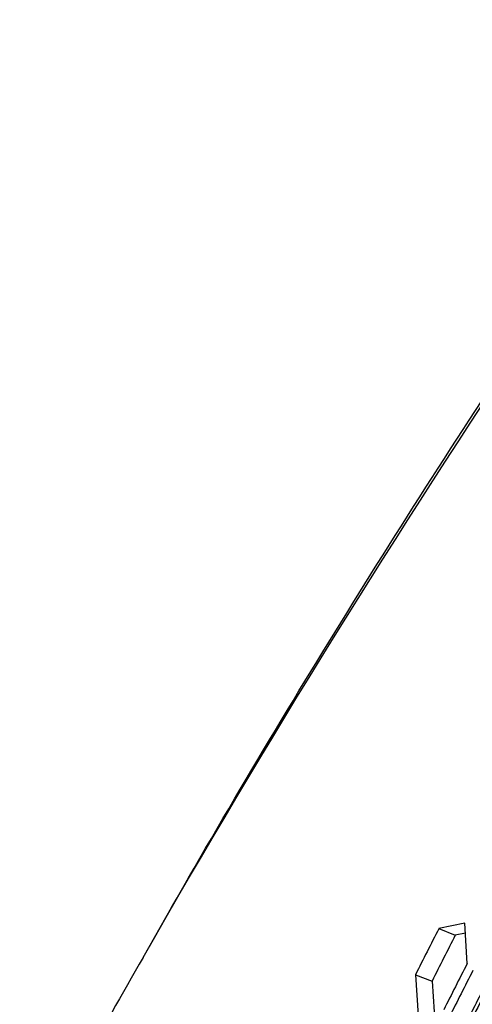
# Model space of a CAD drawing. Header units: millimetres. Extents: x 0 to 420, y 0 to 297.
# Tile 413 of 502: x 315.16 to 317.48, y 227.33 to 232.38. Entities that reach past the tile are written whole.
import ezdxf

# ---------------------------------------------------------------- set-up
doc = ezdxf.new("R2010")
doc.units = ezdxf.units.MM
doc.header["$LTSCALE"] = 23.1
doc.layers.get('0').update_dxf_attribs({"linetype": 'CONTINUOUS'})

msp = doc.modelspace()

# ---------------------------------------------------------------- linework, layer by layer
at = {"color": 3, "linetype": 'CONTINUOUS'}
for p, q in [((317.4423, 227.7486), (317.3092, 227.7202)), ((317.4545, 227.5408), (317.4423, 227.7486)), ((317.1895, 227.4839), (317.2025, 227.2754))]:
    msp.add_line(p, q, dxfattribs=at)
at = {"color": 7, "linetype": 'CONTINUOUS'}
for p, q in [((317.3092, 227.7202), (317.3939, 227.6867)), ((317.4453, 227.6976), (317.3939, 227.6867)), ((317.1895, 227.4839), (317.2745, 227.4511)), ((317.2745, 227.4511), (317.2845, 227.293))]:
    msp.add_line(p, q, dxfattribs=at)
at = {"color": 3, "linetype": 'CONTINUOUS'}
for centre, radius, start, end in [((358.0968, 206.9082), 45.7905, 152.96702, 153.29835), ((360.8358, 201.7909), 51.9001, 150.21373, 151.65181), ((358.3859, 206.6555), 45.9519, 152.96702, 153.29835), ((358.4437, 206.605), 45.9841, 152.96702, 153.29835)]:
    msp.add_arc(centre, radius, start, end, dxfattribs=at)
at = {"color": 7, "linetype": 'CONTINUOUS'}
for centre, radius, start, end in [((358.0743, 206.9295), 45.6701, 152.96702, 153.29835), ((358.4211, 206.6263), 45.8637, 152.96702, 153.29835), ((356.9835, 207.7974), 44.0368, 153.6108, 153.82048)]:
    msp.add_arc(centre, radius, start, end, dxfattribs=at)
at = {"color": 3, "linetype": 'CONTINUOUS'}
msp.add_open_spline([(315.7926, 227.5731), (317.0557, 229.7803), (319.9523, 234.0964), (323.3832, 237.9996), (325.2495, 239.863)], degree=3, knots=[0, 0, 0, 0, 0.490908, 1, 1, 1, 1], dxfattribs=at)
at = {"color": 7, "linetype": 'CONTINUOUS'}
msp.add_open_spline([(315.7932, 227.5731), (316.4069, 228.6627), (317.74, 230.829), (320.762, 235.0427), (323.3728, 238.0033), (325.2433, 239.8692)], degree=3, knots=[0, 0, 0, 0, 0.241286, 0.490234, 1, 1, 1, 1], dxfattribs=at)

doc.saveas('drawing.dxf')
